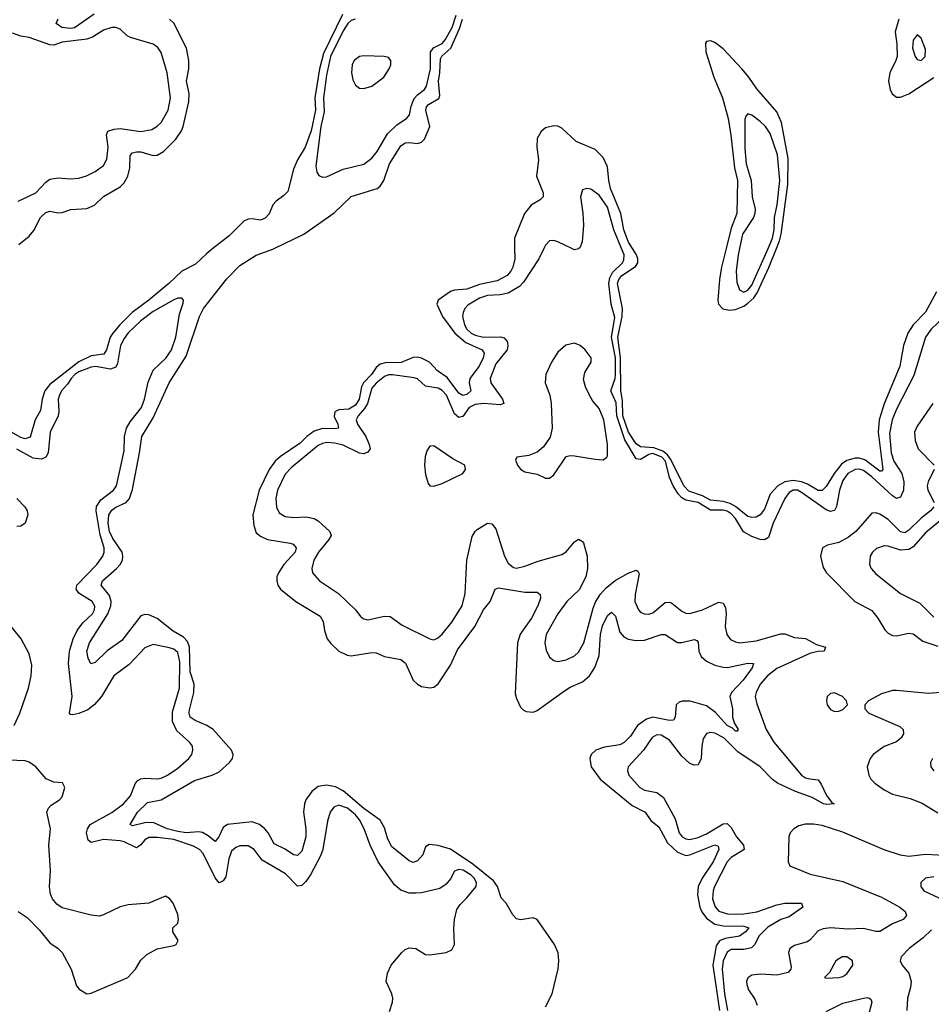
# Model space of a CAD drawing. Header units: inches. Extents: x 2001573 to 2220545, y 644482 to 846830.
# Tile 547 of 656: x 2102224 to 2106639, y 816340 to 821108. Entities that reach past the tile are written whole.
import ezdxf

# ---------------------------------------------------------------- set-up
doc = ezdxf.new("R2010")
doc.units = ezdxf.units.IN
doc.header["$MEASUREMENT"] = 0
doc.layers.add('C1801', color=7, linetype='Continuous')
doc.layers.add('C1802', color=7, linetype='Continuous')

msp = doc.modelspace()

# ---------------------------------------------------------------- linework, layer by layer
at = {"layer": 'C1801', "color": 5}
for points, elevation in [([(2103160.1, 820000), (2103130, 819976.1), (2103075.8, 819924.2), (2103010, 819889.6), (2102946.7, 819830), (2102850.2, 819749.8), (2102769.2, 819690.8), (2102709, 819631), (2102675.2, 819590), (2102662.1, 819570), (2102644.8, 819510), (2102631.6, 819488.4), (2102570, 819479.7), (2102510, 819451.8), (2102370, 819341.9), (2102345.9, 819310), (2102332.7, 819270), (2102324.7, 819215.3), (2102298.7, 819170), (2102274.3, 819085.7), (2102250, 819078.7), (2102230, 819084.5), (2102170, 819119)], 260), ([(2104770, 816328), (2104802, 816390), (2104831.1, 816511.1), (2104835.3, 816550), (2104831.5, 816588.5), (2104813.2, 816630), (2104730, 816750.4), (2104710, 816758.5), (2104650, 816748.9), (2104630, 816753.6), (2104612.9, 816772.9), (2104580.4, 816830), (2104555.1, 816855.1), (2104537.1, 816910), (2104518.2, 816938.2), (2104418.4, 817018.4), (2104310, 817090.9), (2104250.9, 817109.1), (2104206.9, 817113.1), (2104190, 817102.3), (2104175.7, 817064.3), (2104150, 817035), (2104130, 817026.5), (2104110, 817035.2), (2104024.5, 817104.5), (2104004.9, 817144.9), (2103990, 817193.7), (2103970, 817231.1), (2103890, 817288), (2103790, 817372.9), (2103753.2, 817393.2), (2103710, 817401), (2103670, 817394.2), (2103639.2, 817370), (2103610.1, 817330), (2103602.7, 817310), (2103597.8, 817270), (2103609.7, 817190), (2103610.5, 817150), (2103590, 817081.8), (2103570, 817060.2), (2103550, 817062.9), (2103510, 817090.4), (2103456.3, 817116.3), (2103427.8, 817170), (2103411.2, 817190), (2103385.6, 817210), (2103350, 817223.2), (2103230, 817209.9), (2103210, 817195.4), (2103188.4, 817151.6), (2103170, 817128.2), (2103136.2, 817156.2), (2103110, 817171.2), (2103090, 817174.4), (2103030, 817170.8), (2102990, 817177.3), (2102937.8, 817190), (2102870, 817219.9), (2102830, 817219.2), (2102770, 817204), (2102758.9, 817210), (2102794.2, 817270), (2102843.4, 817316.6), (2102910, 817330.1), (2103070, 817423.7), (2103155.8, 817450), (2103190, 817466.1), (2103240.3, 817510), (2103255.2, 817530), (2103258.1, 817550), (2103249.2, 817570), (2103160.8, 817670), (2103130, 817689.9), (2103073.4, 817713.4), (2103050.3, 817730.3), (2103044.8, 817750), (2103046.4, 817766.4), (2103066.6, 817850), (2103068.5, 817890), (2103049.5, 817950), (2103046.8, 818070), (2103036.9, 818096.9), (2103018.1, 818118.1), (2102966.6, 818146.6), (2102890, 818207.5), (2102850, 818225.2), (2102830, 818227.3), (2102810, 818221.6), (2102719, 818101), (2102647.7, 818052.3), (2102590, 817994.6), (2102569, 817989), (2102556, 818016), (2102549.5, 818050), (2102562.9, 818090), (2102650.8, 818230), (2102666.1, 818270), (2102666.6, 818290), (2102659, 818319), (2102617.9, 818370), (2102624.4, 818390), (2102692.3, 818450), (2102711.4, 818470), (2102721.9, 818490), (2102724.1, 818510), (2102720.3, 818530), (2102675.2, 818595.2), (2102659.4, 818630), (2102652.7, 818670), (2102656.4, 818710), (2102670, 818733.5), (2102690, 818747.7), (2102739.2, 818770), (2102755.6, 818790), (2102770, 818833.4), (2102804.2, 819010), (2102814.9, 819090), (2102870, 819179.2), (2102948.2, 819350), (2103030, 819479), (2103094.6, 819670), (2103114.7, 819710), (2103227, 819853), (2103290, 819918.4), (2103370, 819968.1), (2103450, 819997.3), (2103455.6, 820000)], 260), ([(2104620.9, 820000), (2104621.2, 819950), (2104612.8, 819910), (2104603, 819890), (2104584.5, 819870), (2104535.9, 819844.1), (2104450, 819825.4), (2104390, 819803.8), (2104330, 819797.6), (2104310, 819791.4), (2104251, 819750), (2104243.5, 819730), (2104271.7, 819670), (2104330.5, 819590), (2104385.1, 819545.1), (2104463.8, 819510), (2104472.8, 819492.8), (2104467.9, 819470), (2104449.3, 819430), (2104403.3, 819370), (2104399.9, 819350), (2104409.4, 819310), (2104390, 819293.5), (2104370, 819288.2), (2104350, 819299.9), (2104294.7, 819374.8), (2104247.6, 819407.6), (2104208.9, 819448.9), (2104170, 819469.2), (2104150, 819474.5), (2104130, 819472.8), (2104072, 819448), (2103994.2, 819445.8), (2103970, 819439.2), (2103950, 819423), (2103927.6, 819390), (2103889.5, 819350), (2103879.4, 819330), (2103868.2, 819270), (2103850, 819241.9), (2103818, 819222), (2103770, 819219.4), (2103750.7, 819209.3), (2103746.6, 819186.6), (2103764.7, 819150), (2103768.4, 819130), (2103750, 819126.4), (2103690, 819128.4), (2103650, 819114.9), (2103614.9, 819090), (2103582, 819058), (2103487, 818993), (2103461.9, 818970), (2103431.5, 818930), (2103384.1, 818830), (2103353.8, 818710), (2103357.9, 818657.9), (2103370, 818623.5), (2103390, 818606.1), (2103424.6, 818590), (2103533.1, 818573.1), (2103547.8, 818567.8), (2103563.5, 818550), (2103558.6, 818530), (2103503.9, 818470), (2103476.8, 818430), (2103469.4, 818410), (2103468.7, 818390), (2103474.5, 818370), (2103487.8, 818350), (2103560.6, 818290), (2103679, 818219), (2103693.6, 818193.6), (2103700.5, 818150), (2103713.4, 818110), (2103730, 818087.3), (2103770.2, 818050), (2103810, 818030.1), (2103830, 818028), (2103930, 818043), (2103950, 818041.5), (2103990, 818024), (2104070.1, 818010.1), (2104091.9, 817991.9), (2104130, 817910.2), (2104150, 817890.2), (2104170, 817878.9), (2104210, 817872.2), (2104230, 817876.1), (2104250, 817891.7), (2104310, 817982), (2104343.7, 818056.3), (2104428.2, 818170), (2104470, 818250.2), (2104502.7, 818290), (2104526.3, 818350), (2104543.3, 818356.7), (2104670, 818336.1), (2104730, 818335.3), (2104744.1, 818324.1), (2104746.2, 818306.2), (2104733.1, 818270), (2104702.5, 818210), (2104647.9, 818132.1), (2104634.7, 818090), (2104624.2, 817844.2), (2104630, 817820.5), (2104650, 817779.3), (2104663.9, 817763.9), (2104677.2, 817757.2), (2104710, 817755.2), (2104730, 817762), (2104862.5, 817857.5), (2104890, 817875.1), (2104950, 817900.9), (2104982.9, 817930), (2105008.7, 817971.3), (2105030.6, 818029.4), (2105036.8, 818130), (2105046.6, 818173.4), (2105070, 818222.3), (2105090, 818239.2), (2105110, 818219.5), (2105130, 818142.4), (2105150, 818118.6), (2105170, 818108.2), (2105210, 818101.5), (2105250, 818103.4), (2105330, 818130.7), (2105350, 818130.9), (2105410, 818092.1), (2105430, 818091.7), (2105490, 818106.5), (2105502.4, 818102.4), (2105510, 818093), (2105512.2, 818050), (2105523.7, 818023.7), (2105550, 818002.3), (2105590, 817982.6), (2105630, 817972.1), (2105651.4, 817971.4), (2105750, 817992.3), (2105777, 817990), (2105770.8, 817970), (2105726.7, 817910), (2105670.7, 817850), (2105662.8, 817830), (2105675.2, 817770), (2105675.4, 817730), (2105683.1, 817703.1), (2105703.8, 817670), (2105698, 817662), (2105690, 817662.7), (2105676.6, 817676.6), (2105650, 817689.5), (2105593, 817753), (2105550, 817785.7), (2105471.4, 817808.6), (2105431.9, 817808.1), (2105416.9, 817803.1), (2105402.6, 817790), (2105397.8, 817730), (2105390, 817715.4), (2105370, 817714.1), (2105290, 817729.9), (2105258.9, 817721.1), (2105216.6, 817690), (2105181.6, 817638.4), (2105151.8, 817608.2), (2105130, 817596.6), (2105055.7, 817584.3), (2105013.4, 817570), (2104990.9, 817550), (2104984.9, 817530), (2104991.4, 817490), (2105034.3, 817430), (2105190, 817302), (2105252.8, 817270), (2105280.2, 817230), (2105319.4, 817199.4), (2105361.4, 817121.4), (2105410, 817076.5), (2105450, 817060.2), (2105470, 817063.5), (2105590, 817111.4), (2105606.4, 817106.4), (2105610.1, 817090), (2105582.6, 817030), (2105528.2, 816950), (2105509.5, 816910), (2105506.8, 816870), (2105518.1, 816810), (2105527.9, 816787.9), (2105550, 816757.5), (2105590, 816728.6), (2105630, 816719.3), (2105730, 816718.5), (2105754.8, 816710), (2105739, 816690), (2105709.6, 816670.4), (2105640.9, 816659.1), (2105613.5, 816646.5), (2105597.2, 816622.8), (2105579.9, 816530), (2105612.2, 816310)], 260), ([(2104761.7, 820000), (2104737.3, 819950), (2104663.2, 819836.8), (2104643.9, 819816.1), (2104590, 819783.3), (2104550, 819775), (2104490, 819771.7), (2104450, 819759.1), (2104394.7, 819725.3), (2104380.1, 819710), (2104370.9, 819690), (2104368, 819670), (2104377.3, 819630), (2104389, 819610), (2104410, 819589.5), (2104430, 819579.7), (2104470, 819571.1), (2104551.9, 819571.9), (2104570, 819566.6), (2104584.5, 819550), (2104588.5, 819530), (2104584.8, 819510), (2104530, 819441.8), (2104502.2, 819370), (2104506, 819350), (2104561.3, 819270), (2104568.9, 819250), (2104550, 819243.1), (2104470, 819248.9), (2104430, 819244.9), (2104400.3, 819230), (2104370, 819186.1), (2104350, 819181.3), (2104330, 819199.9), (2104291.6, 819290), (2104270, 819313.1), (2104250, 819322.8), (2104190, 819332.8), (2104150, 819368), (2104134.1, 819374.1), (2104030, 819388.6), (2104010, 819387.6), (2103990, 819380.4), (2103950, 819347.2), (2103930, 819324.3), (2103908.6, 819250), (2103894.3, 819225.7), (2103862.4, 819190), (2103853.3, 819170), (2103859.6, 819150), (2103899.6, 819090), (2103915.8, 819050), (2103921.3, 819030), (2103910, 819013), (2103890, 819006.1), (2103870, 819008.5), (2103790, 819047.7), (2103750, 819056.6), (2103710, 819059.7), (2103690, 819056.4), (2103670, 819046.6), (2103540.7, 818939.3), (2103510, 818907.8), (2103471.9, 818830), (2103465.1, 818790), (2103467.3, 818747.3), (2103480.6, 818720.6), (2103510, 818702.2), (2103550, 818696.8), (2103610, 818699.8), (2103650, 818692.8), (2103670, 818680.6), (2103725.6, 818630), (2103731.9, 818610), (2103721.8, 818590), (2103671.4, 818530), (2103648.9, 818490), (2103639.3, 818450), (2103642.6, 818430), (2103676, 818390), (2103767.5, 818330), (2103850.8, 818250.8), (2103876.8, 818216.8), (2103890, 818206.5), (2103910, 818201.8), (2103990, 818220.2), (2104017.8, 818217.8), (2104075.8, 818175.8), (2104210, 818109.2), (2104230, 818105.6), (2104247.8, 818112.2), (2104270, 818132.1), (2104317, 818190), (2104366.7, 818270), (2104380.9, 818330), (2104388.8, 818490), (2104414.5, 818605.5), (2104429.1, 818630), (2104440.2, 818639.8), (2104490, 818670.2), (2104510, 818666.9), (2104530, 818642.7), (2104571.9, 818510), (2104590, 818476.2), (2104615, 818455), (2104630, 818452.2), (2104670, 818460.8), (2104734.2, 818485.8), (2104850, 818518.2), (2104870, 818531.3), (2104910, 818579), (2104930, 818591.6), (2104950, 818581.3), (2104953.8, 818573.8), (2104971.3, 818510), (2104973.8, 818450), (2104965.4, 818410), (2104933.3, 818346.7), (2104874.4, 818290), (2104829.5, 818230), (2104773, 818130), (2104767.2, 818090), (2104774.1, 818054.1), (2104790, 818020.4), (2104810, 818004), (2104830, 817999.7), (2104870, 818007.9), (2104910, 818027.9), (2104930, 818045.6), (2104955.7, 818090), (2105001.9, 818258.1), (2105012.9, 818287.1), (2105035.1, 818324.9), (2105063.3, 818356.7), (2105108.1, 818391.9), (2105170, 818427.9), (2105210, 818442), (2105218, 818438), (2105224.3, 818424.3), (2105204.7, 818324.7), (2105203, 818290), (2105220.2, 818250), (2105230, 818238.3), (2105247.7, 818230), (2105270, 818229.4), (2105290, 818236), (2105350, 818286.3), (2105370, 818287.9), (2105382.5, 818282.5), (2105430, 818244.1), (2105450, 818233.7), (2105470, 818232.6), (2105530, 818250.7), (2105610, 818287.5), (2105630, 818282.3), (2105642, 818262), (2105645, 818230), (2105640.6, 818170), (2105648.3, 818130), (2105666.6, 818106.6), (2105690, 818094.7), (2105711, 818091), (2105790, 818099.5), (2105910, 818133.5), (2105930, 818134.5), (2105975.8, 818115.8), (2106030, 818110.7), (2106082.3, 818082.3), (2106126.4, 818070), (2106119.1, 818050), (2106088.4, 818048.4), (2106050, 818039.3), (2105890, 817965.3), (2105846, 817930), (2105810.1, 817890), (2105790.1, 817850), (2105786.3, 817830), (2105794.3, 817794.3), (2105838.9, 817670), (2105875.6, 817610), (2106010, 817450.2), (2106030, 817437.1), (2106050, 817431), (2106090, 817426.7), (2106105.9, 817405.9), (2106130.5, 817350.5), (2106156.9, 817316.9), (2106167.7, 817310), (2106133.4, 817306.6), (2106116.9, 817310), (2106061.6, 817341.6), (2105981, 817370), (2105893.2, 817410), (2105868.8, 817428.8), (2105810, 817490.2), (2105702.1, 817562.1), (2105633.5, 817630), (2105590, 817652.4), (2105570, 817656.5), (2105549.4, 817650.6), (2105534.3, 817625.7), (2105527.2, 817590), (2105524.6, 817530), (2105510, 817499.8), (2105490, 817497.1), (2105470, 817506.4), (2105430, 817542), (2105370, 817618.8), (2105330, 817643.7), (2105310, 817644.9), (2105287.5, 817632.5), (2105244.7, 817570), (2105171.3, 817490), (2105167.1, 817470), (2105174.5, 817450), (2105227.9, 817390), (2105250, 817377.5), (2105310, 817365.9), (2105341.8, 817341.9), (2105398.7, 817238.7), (2105418.1, 817170), (2105432.2, 817150), (2105450, 817140.6), (2105470, 817138.2), (2105510, 817146.9), (2105550, 817165.3), (2105630, 817214.3), (2105650, 817215), (2105670, 817196.3), (2105696, 817150), (2105729.5, 817110), (2105732.4, 817090), (2105670, 817051.5), (2105650.5, 817030), (2105587.9, 816910), (2105581.6, 816890), (2105579.4, 816850), (2105591.4, 816811.4), (2105610, 816791.2), (2105656.4, 816776.4), (2105730, 816777.5), (2105793.2, 816786.8), (2105890, 816821.9), (2105930, 816829.8), (2106010.3, 816830.3), (2106016.3, 816810), (2105950, 816762.7), (2105909.8, 816750.2), (2105846.9, 816713.1), (2105803.7, 816670), (2105783.3, 816630), (2105767.5, 816612.5), (2105730, 816604.4), (2105670, 816605.2), (2105650, 816591.6), (2105631.3, 816550), (2105625.8, 816510), (2105636.5, 816390), (2105652.2, 816310)], 280), ([(2104932.4, 820000), (2104930, 819997.6), (2104910, 819994), (2104897.4, 820000)], 280), ([(2106702.1, 819670), (2106637.1, 819610), (2106610.1, 819570), (2106554.7, 819385.3), (2106470, 819222), (2106448.4, 819170), (2106436.5, 819103.5), (2106444.6, 819010), (2106457.8, 818970), (2106495.1, 818910), (2106505.4, 818870), (2106503.4, 818830), (2106490, 818795.3), (2106470, 818789.9), (2106450, 818801.8), (2106350, 818894.1), (2106310, 818924.8), (2106290, 818931.5), (2106270, 818930.3), (2106233.9, 818910), (2106210, 818877.2), (2106194.4, 818830), (2106180.1, 818750), (2106169.6, 818730.4), (2106150, 818726.8), (2106130, 818735.1), (2106010, 818817.8), (2105990, 818829.4), (2105969.8, 818830.2), (2105950, 818818.7), (2105929.1, 818790), (2105872.3, 818670), (2105850, 818600.3), (2105830.4, 818589.5), (2105810, 818590.3), (2105770, 818604.9), (2105728.4, 818628.4), (2105690, 818691.8), (2105670, 818714.5), (2105650, 818727.7), (2105630, 818733.2), (2105570, 818732.5), (2105510, 818770.6), (2105450, 818781.6), (2105430, 818793.2), (2105412.1, 818812.1), (2105387.8, 818850), (2105370.5, 818890.5), (2105351, 818970), (2105333.3, 818990), (2105290, 819006.7), (2105270, 819003.1), (2105230, 818978.5), (2105210, 818981.7), (2105153.9, 819073.9), (2105115.9, 819190), (2105111.9, 819251.9), (2105087.2, 819310), (2105107.2, 819370), (2105108.8, 819390), (2105108.8, 819470), (2105090, 819570), (2105105.7, 819665.7), (2105088.5, 819730), (2105076.8, 819830), (2105081.8, 819858.2), (2105095.5, 819884.5), (2105142.6, 819930), (2105150, 819943.5), (2105151.7, 819970), (2105139.1, 820000)], 280), ([(2106664.2, 819790), (2106610, 819691.6), (2106550.7, 819630), (2106524.5, 819590), (2106504.1, 819530), (2106486.9, 819430), (2106410, 819247.2), (2106385.5, 819170), (2106381.2, 819110), (2106403.9, 818930), (2106397.7, 818922.3), (2106390, 818921.2), (2106317.1, 818977.1), (2106290, 818984.7), (2106270, 818984.6), (2106230, 818974), (2106204.4, 818955.6), (2106167.5, 818910), (2106130, 818847), (2106110, 818827.7), (2106090, 818828.3), (2106039.1, 818859.1), (2106010.5, 818870.5), (2105970, 818876.4), (2105929.7, 818870.3), (2105895, 818850), (2105858, 818810), (2105830, 818737.8), (2105810, 818710.5), (2105790, 818698.5), (2105770, 818696.6), (2105750, 818701.5), (2105690.3, 818750.3), (2105664.6, 818764.5), (2105630, 818774.9), (2105570, 818781.6), (2105530, 818802.6), (2105464.5, 818824.5), (2105440.1, 818850), (2105377.4, 818977.4), (2105360.8, 819000.8), (2105338, 819018), (2105295.4, 819035.4), (2105230, 819039.5), (2105210, 819054.1), (2105172.4, 819110), (2105145.4, 819190), (2105143.7, 819263.7), (2105134.4, 819310), (2105133.7, 819470), (2105121.2, 819570), (2105140.9, 819670), (2105143.2, 819710), (2105119.4, 819830), (2105124.8, 819850), (2105139.9, 819870), (2105206.6, 819913.4), (2105217.6, 819930), (2105217.8, 819950), (2105210.2, 819970), (2105191.5, 820000)], 260), ([(2105645.7, 820000), (2105623.3, 819910), (2105612.3, 819850), (2105604.7, 819750), (2105608.1, 819730), (2105628.6, 819708.6), (2105661.6, 819701.6), (2105690, 819704.3), (2105730, 819720.8), (2105750, 819734.6), (2105778.4, 819761.6), (2105795.2, 819784.8), (2105852.3, 819907.7), (2105888.3, 820000)], 260), ([(2105709.1, 820000), (2105702.9, 819970), (2105693.9, 819890), (2105696.9, 819836.9), (2105710, 819799.6), (2105730, 819789), (2105750, 819797.4), (2105770, 819821.9), (2105848.2, 820000)], 280), ([(2104014.3, 816305.7), (2104029.8, 816350), (2104031.3, 816370), (2104026.6, 816390), (2103998.9, 816450), (2104004.7, 816490), (2104023.5, 816530), (2104074.3, 816590), (2104090, 816604.6), (2104110, 816614), (2104142.8, 816610), (2104190, 816580.5), (2104210, 816579.1), (2104289.3, 816590.7), (2104316.5, 816603.5), (2104329.2, 816630), (2104326.3, 816706.3), (2104329.4, 816750), (2104340.7, 816799.3), (2104356.6, 816823.4), (2104390, 816854.9), (2104435, 816910), (2104436, 816930), (2104425.2, 816950), (2104410, 816965.2), (2104370.8, 816990), (2104350, 816993.2), (2104330, 816984.7), (2104310, 816947), (2104290, 816920.9), (2104258.8, 816901.2), (2104170, 816879.8), (2104142.4, 816877.6), (2104110, 816878.5), (2104070, 816893), (2104039, 816919), (2103960.8, 817030), (2103920.5, 817110), (2103893, 817190), (2103870, 817232.9), (2103850, 817257.4), (2103810.7, 817290), (2103770, 817303.8), (2103746.1, 817293.9), (2103727.1, 817270), (2103714.1, 817225.9), (2103692.5, 817090), (2103680.8, 817059.2), (2103632.6, 816967.4), (2103610, 816934.8), (2103590, 816915.9), (2103570, 816911.6), (2103511.2, 816971.2), (2103397.9, 817037.9), (2103358.8, 817090), (2103330, 817107.2), (2103290, 817107.2), (2103270, 817098.5), (2103250, 817080.9), (2103236.2, 817043.8), (2103222.4, 816957.6), (2103210, 816937.8), (2103190, 816928.2), (2103170, 816951.9), (2103112.4, 817070), (2103094.2, 817090), (2103065.6, 817105.6), (2102970, 817138.3), (2102892, 817148), (2102850, 817146.8), (2102830, 817136.3), (2102809.2, 817110.8), (2102790, 817097), (2102730, 817126.8), (2102710, 817132), (2102630, 817138.6), (2102570, 817123.4), (2102555.1, 817135.1), (2102548.2, 817170), (2102551.8, 817190), (2102565, 817210), (2102670.8, 817269.2), (2102726.8, 817310), (2102760.1, 817350), (2102784.1, 817410), (2102795.6, 817424.4), (2102810, 817432.3), (2102830, 817434.2), (2102890, 817431.4), (2102910, 817435.5), (2102940.4, 817450), (2102990, 817482.7), (2103043.9, 817530), (2103058.2, 817550), (2103063.1, 817570), (2103060.3, 817590), (2103046.8, 817610), (2102984.8, 817664.8), (2102964.4, 817710), (2102964.5, 817755.5), (2102997.3, 817870), (2102998.8, 817998.7), (2102990, 818043.1), (2102970, 818060.2), (2102950, 818066.8), (2102870, 818082.4), (2102830, 818065.8), (2102753.9, 817986.1), (2102680.7, 817930), (2102620.1, 817830), (2102584.6, 817790), (2102553.5, 817766.5), (2102510, 817747.7), (2102481.7, 817741.7), (2102470, 817742.6), (2102465.5, 817750), (2102478.4, 817830), (2102460.1, 817990), (2102464.9, 818050), (2102483.4, 818110), (2102502.6, 818150), (2102530, 818187.6), (2102576.2, 818230), (2102585.9, 818250), (2102587.2, 818267.2), (2102575.8, 818290), (2102511.2, 818331.2), (2102498.1, 818350), (2102501.1, 818370), (2102597.5, 818470), (2102626.7, 818510), (2102633.5, 818530), (2102632.7, 818550), (2102613.8, 818613.8), (2102594.7, 818730), (2102596.4, 818750), (2102617.6, 818782.4), (2102678.1, 818830), (2102692.8, 818850), (2102730, 819020.5), (2102732, 819090), (2102740.8, 819130), (2102759.2, 819160.8), (2102813.8, 819230), (2102827.7, 819270), (2102847, 819353), (2102869.9, 819410), (2102933.2, 819470), (2102959.5, 819510), (2102979.7, 819570), (2102998.4, 819681.6), (2103015.1, 819735.1), (2103016.9, 819750), (2103010, 819759.5), (2102990, 819759.2), (2102970, 819751.4), (2102870, 819694.2), (2102810.1, 819650), (2102750, 819591.4), (2102730, 819564.3), (2102712.8, 819530), (2102697.5, 819442.5), (2102690, 819425.6), (2102664.4, 819415.6), (2102591.9, 819428.1), (2102570, 819426.1), (2102510, 819402.1), (2102490.6, 819390), (2102472.6, 819370), (2102456.3, 819343.7), (2102426.9, 819310), (2102416.8, 819290), (2102411.1, 819270), (2102413.3, 819210), (2102410.1, 819190), (2102372.3, 819110), (2102362.5, 819010), (2102350.8, 818989.2), (2102330, 818979.7), (2102290, 818985), (2102210, 819028.2)], 280), ([(2106645.5, 819250), (2106570, 819139.1), (2106557, 819110), (2106559.7, 819070), (2106575.7, 819030), (2106651.8, 818950)], 320), ([(2106652.4, 818930), (2106623.3, 818870), (2106618.7, 818850), (2106621.3, 818830), (2106652.1, 818770)], 320), ([(2102209.5, 818790), (2102248.8, 818748.8), (2102259.9, 818730), (2102263, 818710), (2102250.9, 818670), (2102230, 818654.6), (2102210, 818654.1)], 280), ([(2106650.6, 818749.4), (2106634.8, 818730), (2106590, 818693.5), (2106530, 818635.2), (2106510, 818623.8), (2106490, 818627.5), (2106430, 818688), (2106390, 818713.2), (2106370, 818720.5), (2106350, 818717.7), (2106272.5, 818630), (2106237.9, 818602.1), (2106190, 818575.8), (2106136.4, 818563.6), (2106112.4, 818550), (2106101.8, 818510), (2106114.9, 818454.9), (2106131.5, 818430), (2106268.9, 818290), (2106350, 818246.7), (2106379, 818210), (2106413.1, 818153.1), (2106430, 818136.5), (2106450, 818126), (2106470, 818123.5), (2106530, 818137.7), (2106550, 818134), (2106597.8, 818097.8), (2106670, 818074.8)], 320), ([(2106701.8, 818698.2), (2106610, 818623.4), (2106550, 818556), (2106530, 818542.5), (2106490, 818539.1), (2106430, 818558.4), (2106410, 818559.8), (2106372.9, 818547.1), (2106353.7, 818530), (2106342.3, 818510), (2106339.1, 818470), (2106346.9, 818450), (2106370, 818424), (2106490, 818328.9), (2106582.8, 818282.8), (2106650, 818214.3)], 340), ([(2102197.5, 817690), (2102225, 817750), (2102267.2, 817870), (2102279, 817930), (2102282.5, 817982.5), (2102270, 818037.2), (2102231.6, 818110), (2102150, 818209.6)], 320), ([(2106683.2, 817850), (2106624.3, 817844.3), (2106470, 817860.1), (2106450, 817858.7), (2106397.2, 817842.8), (2106334.6, 817810), (2106316, 817790), (2106317.4, 817770), (2106335.6, 817750), (2106485.9, 817685.9), (2106502.4, 817670), (2106503.2, 817650), (2106492, 817630), (2106470, 817611.4), (2106410, 817587.9), (2106357.5, 817550), (2106341.8, 817530), (2106328.7, 817490), (2106335.5, 817450), (2106346, 817430), (2106365.2, 817410), (2106410, 817378.1), (2106450, 817358), (2106536.2, 817336.2), (2106594.2, 817314.2), (2106670, 817266.3)], 320), ([(2106643.6, 817530), (2106635.3, 817510), (2106635.8, 817490), (2106650.4, 817470)], 340), ([(2102216.3, 816790), (2102260.2, 816760.2), (2102319.3, 816699.3), (2102370, 816637), (2102410.4, 816610), (2102430.2, 816590.2), (2102473.1, 816510), (2102499.1, 816430), (2102512.5, 816412.5), (2102550, 816390.5), (2102570, 816393), (2102747.3, 816470), (2102785.1, 816510), (2102810, 816553.4), (2102839.7, 816580.2), (2102890, 816608.5), (2102970, 816623.8), (2102981.2, 816630), (2102991.3, 816648.7), (2102965.2, 816690), (2102965.2, 816710), (2102990, 816732), (2102993.6, 816750), (2102990, 816775.3), (2102967.3, 816830), (2102950, 816852.3), (2102930, 816863.6), (2102850, 816829.7), (2102750, 816821.1), (2102710, 816811.3), (2102630, 816772.6), (2102610, 816767.1), (2102570, 816771.1), (2102430, 816807.4), (2102404.2, 816824.2), (2102383.5, 816850), (2102373.3, 816873.3), (2102369.1, 816909.1), (2102372.8, 816987.2), (2102365.9, 817110), (2102374, 817190), (2102356, 817270), (2102363.8, 817290), (2102376, 817304), (2102416.8, 817330), (2102430, 817344.9), (2102443, 817390), (2102431.8, 817411.8), (2102390, 817415.5), (2102351.7, 817431.7), (2102302.5, 817490), (2102270, 817512), (2102250, 817519.3), (2102170, 817522.3)], 320), ([(2106730, 817058.8), (2106610, 817065.7), (2106530, 817055.3), (2106490, 817061.7), (2106410, 817087.6), (2106210, 817174.1), (2106110, 817205.8), (2106067.8, 817212.2), (2106027.8, 817212.2), (2105996.6, 817203.4), (2105972.2, 817190), (2105954.3, 817170), (2105948.4, 817150), (2105944.7, 817030), (2105953, 817010), (2106052.4, 816970), (2106210, 816935.2), (2106398.1, 816858.1), (2106486, 816810), (2106511.3, 816790), (2106518.5, 816770), (2106502.6, 816750), (2106450, 816729.3), (2106390, 816693.1), (2106370, 816691.7), (2106310, 816706.9), (2106236.2, 816703.8), (2106150, 816710.3), (2106115.2, 816704.8), (2106090, 816695), (2106050.1, 816650), (2106037.9, 816642.1), (2105976, 816624), (2105952.9, 816610), (2105946.4, 816590), (2105959.6, 816520.4), (2105958.9, 816510), (2105946, 816494), (2105890, 816481.1), (2105810, 816486.2), (2105770, 816481.2), (2105750, 816468), (2105743.8, 816450), (2105744.6, 816435.4), (2105753.8, 816410), (2105783.9, 816363.9), (2105795.1, 816335.1)], 320), ([(2106650, 816956.8), (2106610.8, 816950), (2106588, 816930), (2106588.5, 816910), (2106603.1, 816890), (2106675.4, 816855.4)], 340), ([(2106639.5, 816700.5), (2106598.4, 816661.6), (2106531.6, 816610), (2106492.2, 816570), (2106488.5, 816550), (2106498, 816530), (2106530.1, 816490.1), (2106541.4, 816450), (2106538.1, 816421.9), (2106523.2, 816370), (2106520.2, 816310)], 340), ([(2106130, 816304.2), (2106210, 816344.6), (2106310, 816369.4), (2106330, 816373), (2106338, 816370), (2106345.2, 816365.2), (2106350.8, 816350), (2106330.2, 816270)], 320)]:
    msp.add_lwpolyline(points, dxfattribs=dict(at, elevation=elevation))
for points, elevation in [([(2104910, 819541.7), (2104868, 819532), (2104830, 819497.6), (2104799.2, 819450), (2104772.2, 819390), (2104769.1, 819350), (2104791.1, 819290), (2104798.2, 819250), (2104802.6, 819130), (2104793.4, 819086.6), (2104760.5, 819039.5), (2104730, 819013.2), (2104690, 818997.2), (2104630.7, 818989.3), (2104624.5, 818975.5), (2104634.9, 818950), (2104650, 818930.6), (2104670, 818918), (2104730, 818906.9), (2104770, 818887.2), (2104790, 818887), (2104810, 818903.7), (2104870, 818992.6), (2104890, 818997.8), (2104910, 818996.5), (2105010, 818979.2), (2105050, 818977.3), (2105068, 818990), (2105070, 818996), (2105069.9, 819050.1), (2105052.4, 819170), (2105030, 819225.5), (2105000.2, 819260.2), (2104983.3, 819290), (2104964, 819330), (2104954.2, 819365.8), (2104960.7, 819399.3), (2104991.6, 819450), (2104991.7, 819470), (2104962.9, 819510), (2104938.4, 819530)], 320), ([(2104230, 819044.7), (2104210, 819042.9), (2104196.7, 819023.3), (2104187.8, 818992.2), (2104184.6, 818950), (2104190, 818906), (2104202.3, 818862.3), (2104210.4, 818850.4), (2104230, 818848.5), (2104270, 818861.5), (2104369.4, 818910), (2104383.6, 818930), (2104379.5, 818950), (2104321.8, 818981.8)], 320), ([(2106170, 817847.4), (2106150, 817845.1), (2106133.7, 817830), (2106130.3, 817810), (2106134.6, 817790), (2106150, 817767.4), (2106170, 817758.3), (2106190, 817759.6), (2106210, 817768.1), (2106233.3, 817790), (2106228.3, 817810), (2106208, 817830)], 320), ([(2106206.8, 816570), (2106176.4, 816550), (2106145.5, 816494.5), (2106122, 816470), (2106130, 816466), (2106190, 816468.9), (2106210, 816473.7), (2106230, 816487.4), (2106258.9, 816530), (2106257.6, 816550), (2106230, 816569.6)], 340)]:
    msp.add_lwpolyline(points, close=True, dxfattribs=dict(at, elevation=elevation))
at = {"layer": 'C1802', "color": 5}
for points, elevation in [([(2102220.7, 820019.3), (2102270, 820060.2), (2102292.3, 820087.7), (2102324.5, 820150), (2102350, 820174), (2102370, 820181.1), (2102410, 820173.4), (2102430, 820174.3), (2102471.8, 820188.2), (2102550, 820193.6), (2102585.6, 820210), (2102630, 820252.1), (2102710, 820298.2), (2102730, 820318.1), (2102748.5, 820350), (2102758.2, 820390), (2102758.5, 820450), (2102770, 820463.2), (2102790, 820468.8), (2102810, 820467.8), (2102870, 820449.6), (2102890, 820451.3), (2102920.6, 820470), (2102980.8, 820530), (2103007.2, 820570), (2103015, 820590), (2103042.7, 820710), (2103045.4, 820750), (2103032.1, 820810), (2103042.6, 820870), (2103043.4, 820910), (2103031.2, 820970), (2102970, 821090.6), (2102950, 821110.6)], 260), ([(2102584.5, 821135.5), (2102490, 821067.9), (2102470, 821064.7), (2102428, 821070), (2102400.2, 821090), (2102410, 821112.4)], 260), ([(2103786.9, 821133.1), (2103695.2, 820944.8), (2103676.1, 820870), (2103662.2, 820790), (2103653.6, 820730), (2103656.6, 820670), (2103635.8, 820570), (2103606.5, 820490), (2103569.7, 820430), (2103550, 820384), (2103523.3, 820276.7), (2103504, 820256), (2103466.2, 820230), (2103450, 820211), (2103431.8, 820168.2), (2103413.6, 820146.4), (2103390, 820136.7), (2103350, 820143.8), (2103330, 820142.2), (2103310, 820133.1), (2103238, 820062), (2103160.1, 820000)], 260), ([(2103455.6, 820000), (2103599.7, 820070), (2103746.6, 820173.4), (2103830, 820251.6), (2103955.8, 820290), (2103970, 820301.4), (2103987.6, 820330), (2104015, 820410), (2104070, 820496.8), (2104090, 820511.4), (2104110, 820513.4), (2104150, 820508.1), (2104170, 820515.5), (2104183.9, 820530), (2104210.5, 820590), (2104190.9, 820669.1), (2104194.1, 820685.9), (2104203.3, 820696.7), (2104253, 820727), (2104258.9, 820741.1), (2104251.6, 820810), (2104259.2, 820850), (2104261.5, 820918.5), (2104268, 820932), (2104312, 820970), (2104354.5, 821065.5), (2104368.8, 821111.2)], 260), ([(2103848.7, 821111.3), (2103830, 821104.9), (2103812.9, 821090), (2103790, 821054), (2103728.6, 820930), (2103710, 820839.7), (2103695.5, 820730), (2103698, 820662), (2103682.5, 820590), (2103658, 820398), (2103663.1, 820370), (2103673.1, 820353.1), (2103690, 820344.9), (2103710, 820346.3), (2103790, 820383.5), (2103890, 820408.7), (2103930, 820437.7), (2103955.2, 820470), (2104004.7, 820555.3), (2104050, 820599.5), (2104096.4, 820630), (2104112.3, 820647.7), (2104119.9, 820690), (2104134.3, 820725.7), (2104150, 820744.8), (2104185, 820770), (2104194.2, 820785.8), (2104213.4, 820870), (2104213.8, 820950), (2104228.1, 820971.9), (2104270, 820992.6), (2104284.7, 821010), (2104317.7, 821070), (2104337.9, 821130)], 280), ([(2106481.5, 821110), (2106462.8, 821050), (2106471.7, 820990), (2106472.9, 820930), (2106467.5, 820910), (2106438.1, 820850), (2106431.9, 820810), (2106439.3, 820770), (2106448.9, 820748.9), (2106470, 820733.4), (2106490, 820733.1), (2106530, 820748.8), (2106651.1, 820828.9)], 260), ([(2102217.4, 820230), (2102302, 820270), (2102350, 820321.1), (2102370, 820335.3), (2102410, 820341.8), (2102470, 820336.8), (2102510, 820340.6), (2102547.4, 820352.6), (2102590, 820373.5), (2102630, 820402.4), (2102646.7, 820433.4), (2102652.5, 820490), (2102644.1, 820550), (2102651.7, 820568.3), (2102681.8, 820578.2), (2102710, 820580.9), (2102810, 820565.8), (2102863.5, 820576.5), (2102890, 820591.7), (2102909.1, 820610.9), (2102942.3, 820670), (2102954.8, 820730), (2102938.8, 820850), (2102909.9, 820949.9), (2102893.6, 820973.6), (2102870, 820989.8), (2102761.3, 821021.3), (2102744.7, 821030), (2102710, 821062), (2102690, 821069.7), (2102670.8, 821070.8), (2102630, 821057.7), (2102576.4, 821023.6), (2102550, 821013.9), (2102430, 820999.6), (2102390, 820984.7), (2102370, 820986.5), (2102270, 821021.4), (2102230, 821027.7), (2102190, 821042.2)], 280), ([(2105888.3, 820000), (2105902.8, 820037.2), (2105911.1, 820070), (2105943.8, 820310), (2105944.9, 820435.1), (2105913.3, 820610), (2105890, 820661.3), (2105792.9, 820772.9), (2105754.5, 820830), (2105721, 820870), (2105630, 820967.1), (2105590, 820998.2), (2105570, 821006.2), (2105550, 821002.4), (2105545.1, 820994.9), (2105547, 820953), (2105584.9, 820830), (2105627.8, 820730), (2105654.1, 820630), (2105668.2, 820548.2), (2105686.2, 820390), (2105700.5, 820330), (2105697.1, 820170), (2105670, 820098), (2105645.7, 820000)], 260), ([(2105848.2, 820000), (2105870.2, 820050), (2105877, 820090), (2105878.8, 820150), (2105892, 820212), (2105904.3, 820330), (2105894, 820454), (2105857.5, 820557.5), (2105835.8, 820590), (2105810, 820615), (2105770, 820646), (2105750, 820652.8), (2105739.6, 820640.4), (2105734.9, 820625.1), (2105735.3, 820484.7), (2105742.8, 820410), (2105766.1, 820330), (2105770.6, 820250.6), (2105785.1, 820190), (2105784.4, 820170), (2105777, 820150), (2105723.5, 820070), (2105709.1, 820000)], 280), ([(2105191.5, 820000), (2105172.7, 820030), (2105150.3, 820089.7), (2105135.3, 820170), (2105085.7, 820290), (2105076.6, 820330), (2105070, 820396), (2105050, 820440.2), (2105010, 820479), (2104918.4, 820518.4), (2104850, 820583), (2104830, 820592.6), (2104810, 820594), (2104770, 820584.7), (2104750, 820566.3), (2104730, 820532), (2104728.8, 820491.2), (2104735.9, 820430), (2104726.1, 820350), (2104758.5, 820270), (2104758.9, 820250), (2104744.2, 820235.8), (2104701.5, 820210), (2104667.9, 820170), (2104620.6, 820050), (2104620.9, 820000)], 260), ([(2105139.1, 820000), (2105101.4, 820090), (2105070, 820200.9), (2105030, 820257.8), (2104990, 820286.6), (2104970, 820291.2), (2104950, 820283.7), (2104940.3, 820250), (2104951.8, 820171.8), (2104953.6, 820113.6), (2104948.1, 820031.9), (2104936.2, 820003.8), (2104932.4, 820000)], 280), ([(2104897.4, 820000), (2104830, 820032), (2104810, 820038), (2104790, 820036.4), (2104770, 820016.9), (2104761.7, 820000)], 280)]:
    msp.add_lwpolyline(points, dxfattribs=dict(at, elevation=elevation))
for points, elevation in [([(2106570, 821034), (2106550, 821009), (2106547.5, 820970), (2106560.8, 820930), (2106570, 820915.8), (2106590, 820910.3), (2106608.2, 820930), (2106610, 820964), (2106590, 821018.4)], 280), ([(2103890, 820933.4), (2103870, 820929.9), (2103844.2, 820910), (2103834.3, 820890), (2103830.6, 820850), (2103837, 820817), (2103850, 820790.2), (2103870, 820776.6), (2103890, 820774.1), (2103930, 820785.5), (2103987, 820830), (2104013.2, 820870), (2104020.8, 820890), (2104022, 820910), (2104010, 820924.2), (2103989.8, 820929.8)], 320)]:
    msp.add_lwpolyline(points, close=True, dxfattribs=dict(at, elevation=elevation))

doc.saveas('drawing.dxf')
